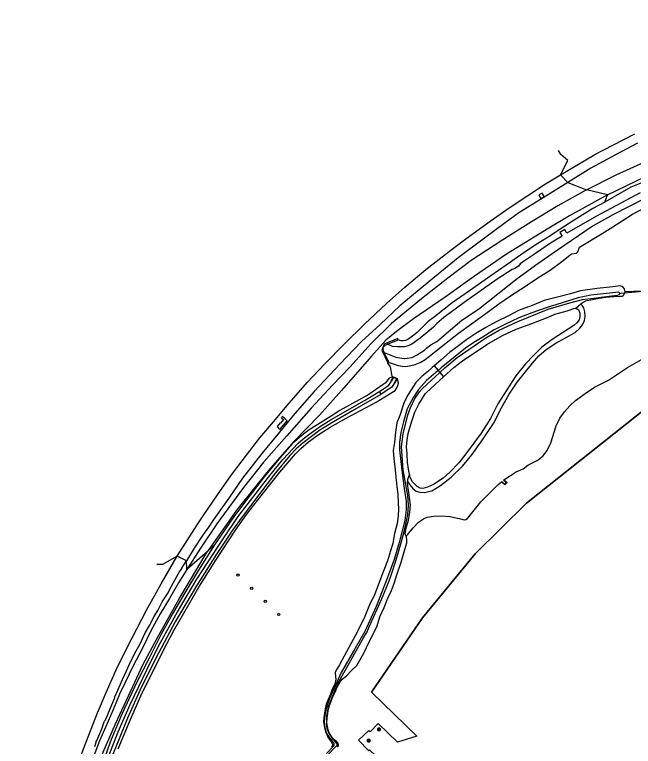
# Model space of a CAD drawing. Extents: x 156141 to 158132, y 385651 to 388399.
# Drawn here: x 156173.8 to 156436.6, y 387960.7 to 388271.6 of the extents above; entities that cross this region are included whole.
import ezdxf

# ---------------------------------------------------------------- set-up
doc = ezdxf.new("R2010")
doc.units = 0
for name, color, linetype in [('IMGEO_Berm_groen', 7, 'Continuous'), ('IMGEO_Boom', 7, 'Continuous'), ('IMGEO_Duiker', 7, 'Continuous'), ('IMGEO_Greppel_droge_sloot', 7, 'Continuous'), ('IMGEO_Groenvoorziening', 7, 'Continuous'), ('IMGEO_Kademuur', 7, 'Continuous'), ('IMGEO_Kast', 7, 'Continuous'), ('IMGEO_Muur', 7, 'Continuous'), ('IMGEO_Oever', 7, 'Continuous'), ('IMGEO_Reclamebord', 7, 'Continuous'), ('IMGEO_Rijbaan_autosnelweg', 7, 'Continuous'), ('IMGEO_Rijbaan_lokaal_onverhard', 7, 'Continuous'), ('IMGEO_Stuw', 7, 'Continuous'), ('IMGEO_Terreindeel_onvherhard', 7, 'Continuous'), ('IMGEO_Waterloop', 7, 'Continuous')]:
    doc.layers.add(name, color=color, linetype=linetype)

msp = doc.modelspace()

# ---------------------------------------------------------------- linework, layer by layer
at = {"layer": 'IMGEO_Berm_groen'}
for points in [[(156416.73, 388197.09), (156429.3, 388203.53), (156441.24, 388208.98), (156451.46, 388213.77), (156464.72, 388219.28), (156475.31, 388223.07), (156490.65, 388228.49), (156503.59, 388232.8), (156521.08, 388237.39), (156538.42, 388241.87), (156555.56, 388246.56), (156574.22, 388251.34), (156589.52, 388255.23), (156607.18, 388260.12), (156624.65, 388265.13), (156639.07, 388268.7), (156650.46, 388271.6)], [(156425.68, 388195.02), (156442.12, 388202.94), (156463.56, 388212.21), (156483.18, 388219.98), (156503.33, 388226.88), (156516.8, 388230.92), (156534.45, 388235.45), (156556.77, 388241.58), (156576.05, 388246.52), (156595.73, 388252.46), (156611.08, 388257.23), (156627.24, 388261.48), (156641.56, 388265.05), (156659.81, 388269.14)], [(156438.4, 388216.93), (156429.08, 388212.07), (156418.59, 388206.29), (156408.83, 388200.32)], [(156405.67, 388203.52), (156408.83, 388200.32)], [(156408.83, 388200.32), (156397.25, 388193.04), (156388.06, 388187.4), (156382.14, 388183.18), (156373.36, 388176.68), (156362.18, 388168.25), (156350.65, 388158.82), (156337.5, 388147.82), (156329.05, 388139.94), (156321.22, 388132.68), (156311.92, 388123.09), (156301.11, 388111.45), (156292.89, 388102.07), (156286.3, 388094.11), (156278.9, 388085.06), (156270.68, 388074.58), (156265.08, 388066.62), (156258.51, 388057.24), (156256.19, 388053.86), (156253.63, 388050.28), (156250.16, 388044.92), (156246.87, 388039.48)], [(156408.83, 388200.32), (156416.73, 388197.09)], [(156439.87, 388199.97), (156435.61, 388198.23), (156431.85, 388196.14), (156424.54, 388191.96)], [(156416.73, 388197.09), (156404.5, 388190.37), (156393.36, 388183.53), (156380.85, 388175.65), (156367.69, 388167.1), (156357.8, 388159.61), (156346.66, 388150.81), (156333.97, 388140.3), (156325.35, 388131.84), (156316.21, 388121.8), (156308.89, 388114.19), (156299.86, 388104.38), (156289.39, 388092.6), (156279.74, 388081.59), (156271.11, 388070.61), (156261.34, 388057.42), (156259.78, 388055.26), (156252.74, 388044.83), (156247.02, 388035.81)], [(156397.89, 388195.77), (156396.47, 388194.96), (156397.32, 388193.48), (156398.73, 388194.29), (156397.89, 388195.77)], [(156425.68, 388195.02), (156409.48, 388186.13), (156400.76, 388180.85), (156382.71, 388169.79), (156369.17, 388160.46), (156356.76, 388151.51), (156343.28, 388142.33), (156335.98, 388136.94), (156331.46, 388133.22), (156325.49, 388126.45), (156312.69, 388111.83), (156303.38, 388101.4), (156292.5, 388090.18), (156281.48, 388077.77), (156268.29, 388061.24), (156255.67, 388043.3)], [(156424.54, 388191.96), (156425.68, 388195.02)], [(156424.54, 388191.96), (156419.39, 388189.29), (156412.59, 388185), (156405.95, 388180.76), (156401.61, 388177.73), (156396.01, 388174.36), (156390.73, 388170.83), (156386, 388167.53), (156384.95, 388166.68), (156382.6, 388165.11), (156376.15, 388160.59), (156367.05, 388154.17), (156359.72, 388149.15), (156352.18, 388143.21), (156349.51, 388141.18), (156347.79, 388139.49), (156344.78, 388136.54), (156342.86, 388134.99), (156340.89, 388133.62), (156339.8, 388133.2), (156338.85, 388133.03), (156338.04, 388133.04), (156336.77, 388133.46)], [(156334.63, 388117.55), (156334.26, 388117.98), (156333.47, 388121.91), (156332.38, 388123.5)], [(156334.63, 388117.55), (156333.57, 388117.42), (156332.95, 388117.13), (156332.41, 388116.47), (156331.26, 388114.99), (156330.38, 388114.4), (156324.32, 388110.14), (156317.36, 388106.32), (156312.04, 388103.34), (156308.23, 388101), (156303.8, 388098.21), (156299.01, 388095.11), (156295.78, 388092.7), (156291.74, 388089.17), (156287.61, 388084.49), (156279.88, 388075.15), (156272.89, 388066.14), (156266.56, 388057.69), (156258.78, 388046.28)], [(156285.38, 388096.58), (156286.01, 388096.06), (156285.89, 388095.92), (156286.52, 388095.31), (156289.63, 388099.06), (156288.43, 388100.07), (156287.52, 388100.77), (156287.14, 388100.32), (156288.01, 388099.57), (156286.76, 388098.04), (156286.67, 388098.12), (156285.38, 388096.58)], [(156258.78, 388046.28), (156251.9, 388035.59), (156246.15, 388025.89), (156240.92, 388016.92), (156235.93, 388008.07), (156230.92, 387998.18), (156225.71, 387988), (156219.54, 387974.6), (156214.83, 387963.56), (156209.87, 387949.85), (156206.44, 387940.23), (156206.42, 387939.89), (156206.37, 387939.37), (156206.56, 387938.88)], [(156255.67, 388043.3), (156258.78, 388046.28)], [(156246.87, 388039.48), (156242.9, 388041.44)], [(156207.87, 387960.56), (156208.43, 387962.46), (156208.45, 387962.78), (156208.72, 387963.11), (156210.81, 387968.17), (156211.91, 387971.06), (156212.07, 387971.43), (156212.27, 387971.71), (156213.18, 387973.54), (156214.76, 387977.33), (156216.22, 387980.99), (156216.35, 387981.42), (156216.4, 387981.7), (156217.68, 387984.52), (156219.71, 387989.04), (156221.37, 387992.69), (156222.48, 387995.27), (156224.96, 388000.26), (156227.11, 388004.18), (156229.3, 388008.89), (156231.09, 388012.08), (156233.14, 388015.91), (156234.64, 388018.44), (156236.56, 388022.07), (156239.03, 388025.92), (156239.62, 388027.19), (156241.36, 388030.31), (156243.57, 388034.36), (156244.83, 388036.3), (156244.94, 388036.47), (156245.03, 388036.62), (156246.87, 388039.48)], [(156247.02, 388035.81), (156246.87, 388039.48)]]:
    msp.add_lwpolyline(points, dxfattribs=at)
at = {"layer": 'IMGEO_Boom'}
for centre in [(156268.74, 388033.47), (156274.54, 388027.86), (156280.3, 388022.27), (156285.95, 388016.7)]:
    msp.add_circle(centre, 0.489, dxfattribs=at)
at = {"layer": 'IMGEO_Duiker'}
msp.add_lwpolyline([(156442.04, 388154.04), (156441.67, 388154.05), (156440.68, 388153.92), (156431.24, 388153.05), (156430.89, 388153.02)], dxfattribs=at)
at = {"layer": 'IMGEO_Greppel_droge_sloot'}
for points in [[(156354.41, 388119.59), (156356.51, 388121.54), (156361.84, 388125.84), (156373.96, 388134.23), (156379.41, 388137.4), (156387.58, 388141.24), (156400.51, 388146.47), (156409.61, 388149.14), (156415.02, 388150.58), (156419.72, 388151.11), (156426.2, 388152), (156429.86, 388152.39), (156430.62, 388152.74), (156430.89, 388153.02), (156430.76, 388153.36), (156430.44, 388153.73), (156418.62, 388152.42), (156413.25, 388151.24), (156399.61, 388147.03), (156393.46, 388144.92), (156388.04, 388142.71), (156382, 388139.97), (156377.46, 388137.64), (156372.36, 388134.44), (156368.85, 388132.34), (156365.38, 388129.83), (156360.95, 388126.38), (156354.96, 388121.5), (156353.7, 388120.41)], [(156353.7, 388120.41), (156348.76, 388116.12), (156345.43, 388112.24), (156343.22, 388109.12), (156340.62, 388104.11), (156339.01, 388098.59), (156337.82, 388094), (156337.33, 388089.96), (156337.27, 388086.63), (156338.25, 388078.04), (156339.27, 388070.19), (156340.19, 388064.69), (156340.21, 388061.2), (156339.63, 388056.64), (156337.22, 388047.36), (156335.02, 388040.07), (156332.28, 388032.41), (156327.35, 388020.09), (156322.64, 388009.47), (156318.35, 388002.1), (156312.58, 387992.08), (156307.57, 387981.02), (156306.26, 387977.27), (156305.77, 387974.79), (156305.49, 387972.46)], [(156307.06, 387977.34), (156311.18, 387987.4), (156315.48, 387995.16), (156322.21, 388007.13), (156323.53, 388009.31), (156324.49, 388011.49), (156329.6, 388023.01), (156332.93, 388031.04), (156333.78, 388033.41), (156335.86, 388039.91), (156338.14, 388047.75), (156339.56, 388053.17), (156340.82, 388059.05), (156341.18, 388063.18), (156340.81, 388067.29), (156338.92, 388078.14), (156338.21, 388087.9), (156338.84, 388093.51), (156340.87, 388101.61), (156341.94, 388104.49), (156343.72, 388108.18), (156345.87, 388111.35), (156347.03, 388112.75), (156354.41, 388119.59)], [(156353.7, 388120.41), (156354.41, 388119.59)], [(156308.39, 387963.33), (156309.42, 387961.94)], [(156310.75, 387961.88), (156308.56, 387964.37)], [(156306.18, 387956.32), (156310.89, 387961.17)], [(156309.39, 387960.96), (156306.3, 387957.63)]]:
    msp.add_lwpolyline(points, dxfattribs=at)
for centre, radius, start, end in [((156327.36, 387971.72), 21.07, 164.5181, 181.1806), ((156316.19, 387970.84), 10.82, 171.3895, 223.9294), ((156315.96, 387970.62), 9.68, 176.0591, 220.1478), ((156308.95, 387961.46), 0.668, 311.336, 45.1392), ((156309.89, 387961.35), 1.01, 349.8041, 31.6306)]:
    msp.add_arc(centre, radius, start, end, dxfattribs=at)
at = {"layer": 'IMGEO_Groenvoorziening'}
for points in [[(156332.86, 388123.72), (156336.74, 388122.57), (156338.45, 388122.25), (156340.02, 388122.15), (156342.08, 388122.45), (156343.99, 388122.97), (156346.09, 388123.74), (156348.23, 388124.99), (156349.99, 388126.43), (156352.89, 388128.7), (156358.46, 388133.2), (156362.44, 388136.2), (156367.92, 388140.16), (156374.52, 388145.07), (156379.47, 388148.73), (156384.51, 388152.12), (156390.81, 388156.19), (156396.03, 388159.69), (156401.25, 388163.02), (156406.22, 388166.69), (156410.33, 388169.97), (156411.51, 388170.16), (156412.52, 388170.29), (156413.01, 388170.84), (156413.43, 388171.89), (156413.74, 388172.73), (156423.43, 388178.6), (156427.95, 388181.36), (156436.32, 388186.85), (156444.07, 388190.92)], [(156433.11, 388153.81), (156432.92, 388155.13), (156432.21, 388155.99), (156431.2, 388156.4), (156427.98, 388155.89), (156421.27, 388155.2), (156414.14, 388154.17), (156409.93, 388153.01), (156404.93, 388151.74), (156398.77, 388150.08), (156393.6, 388148.05), (156387.92, 388145.9), (156383.67, 388143.66), (156378.31, 388141.09), (156374, 388138.69), (156369.74, 388136.06), (156365.93, 388133.57), (156362.4, 388130.93), (156358.53, 388127.96), (156354.84, 388124.79), (156352.02, 388122.33)], [(156433.11, 388153.81), (156432.64, 388152.73), (156431.84, 388151.8), (156430.84, 388151.79), (156428.37, 388151.67), (156425.01, 388151.44), (156422.12, 388151.04), (156419.27, 388150.35), (156416.31, 388149.83), (156414.98, 388149.14), (156414.3, 388148.53)], [(156440.18, 388154.05), (156433.11, 388153.81)], [(156340.69, 388073.23), (156341.64, 388071.73), (156343, 388070.23), (156344.4, 388069.16), (156345.93, 388068.62), (156347.83, 388068.49), (156350.99, 388069.21), (156354.71, 388071.48), (156359.3, 388075.03), (156364.08, 388079.79), (156368.03, 388084.49), (156372.57, 388090.94), (156377.18, 388097.82), (156380.77, 388104.83), (156383.92, 388110.33), (156387.29, 388115.4), (156393.82, 388123.48), (156396.5, 388126.61), (156399.58, 388129.25), (156403.68, 388131.99), (156411.87, 388136.55), (156413.87, 388138.39), (156415.11, 388139.84), (156415.88, 388141.58), (156416.2, 388143.35), (156416.09, 388145.32), (156415.61, 388147.03), (156415.06, 388147.89), (156414.3, 388148.53)], [(156412.16, 388146.73), (156412.8, 388146.6), (156413.44, 388145.95), (156413.93, 388144.76), (156413.96, 388143.27), (156413.67, 388141.97), (156412.65, 388140.65), (156411.39, 388139.52), (156402.12, 388133.61), (156397.76, 388130.35), (156394.2, 388126.81), (156390.87, 388123.17), (156386.75, 388118.12), (156379.11, 388106.18), (156375.95, 388099.96), (156372.05, 388093.7), (156365.54, 388084.96), (156362.58, 388081.19), (156358.7, 388077.18), (156355.83, 388074.64), (156351.75, 388071.97), (156349.21, 388070.78), (156347.28, 388070.26), (156346.09, 388070.41), (156344.83, 388071.06), (156342.84, 388073.12), (156341.85, 388074.85), (156341.5, 388076.4)], [(156356.06, 388117.71), (156360.35, 388121.66), (156364.13, 388124.45), (156374.47, 388131.47), (156381.13, 388135.26), (156386.86, 388137.98), (156393.52, 388140.39), (156400.45, 388143.05), (156403.3, 388144.27), (156408.59, 388145.68), (156411.82, 388146.8), (156412.16, 388146.73)], [(156414.3, 388148.53), (156413.38, 388147.7), (156412.16, 388146.73)], [(156486.55, 388133.87), (156486.37, 388134.18), (156451.68, 388111.98), (156391.31, 388063.96), (156369.43, 388042.53), (156347.08, 388015.24), (156325.44, 387983.67), (156344.7, 387965.06), (156336.42, 387962.51), (156328.32, 387970.39), (156324.89, 387966.79), (156324.27, 387967.4), (156319.96, 387963.24), (156324.19, 387958.87), (156324.58, 387959.24), (156337.15, 387947.25)], [(156381.56, 388073.97), (156386.87, 388077.35), (156389.84, 388078.62), (156391.86, 388080.16), (156395.81, 388082.19), (156398.14, 388084.05), (156400.03, 388086.42), (156401.61, 388089.66), (156403.84, 388096.82), (156405.44, 388100.09), (156407.38, 388102.8), (156409.65, 388105.4), (156412.12, 388107.64), (156416.12, 388110.61), (156420.21, 388113.34), (156426.1, 388116.32), (156434.17, 388121.59), (156441.14, 388125.58)], [(156352.02, 388122.33), (156351.18, 388121.6), (156349.31, 388119.93), (156346.74, 388117.87), (156344.29, 388115.29), (156342.26, 388112.23), (156340.75, 388109.77), (156339.12, 388106.46), (156337.42, 388101.32), (156336.25, 388098.08), (156335.63, 388094.23), (156335.12, 388089.85), (156334.64, 388086.36), (156334.89, 388082.85), (156335.32, 388079.52), (156335.74, 388075.18), (156336.14, 388070.97), (156336.63, 388067.88), (156336.73, 388064.06), (156336.84, 388061.64), (156336.73, 388058.61), (156336.29, 388055.32), (156335.26, 388051.18), (156334.43, 388046.89), (156333.43, 388043.78), (156332.16, 388039.55), (156329.65, 388033.03), (156326.5, 388024.63), (156324.9, 388021.56), (156322.59, 388015.82), (156319.43, 388009.41), (156316.62, 388004.27), (156312.91, 387997.37), (156311.83, 387995.37), (156310.7, 387993.51), (156310.1, 387992.54), (156310.03, 387991.84), (156310.29, 387988.99), (156310.15, 387988.44), (156309.64, 387986.84), (156308.77, 387984.98), (156307.94, 387982.82), (156307.06, 387980.51), (156306.19, 387978.6), (156305.68, 387976.68), (156305.39, 387974.81), (156305.21, 387972.97), (156305.09, 387971.13), (156305.32, 387969.42), (156305.62, 387968.02), (156305.95, 387966.8), (156306.38, 387965.67), (156306.92, 387964.56), (156307.63, 387963.54), (156308.32, 387962.55), (156308.91, 387961.65), (156308.83, 387961.03), (156308.46, 387960.31)], [(156217.79, 387959.66), (156222.89, 387971.82), (156227.38, 387982.1), (156236.89, 388001.23), (156241.46, 388009.96), (156252.1, 388028.34), (156259.28, 388039.79), (156267.68, 388052.47), (156272.36, 388059.16), (156281.65, 388071.09), (156286.55, 388077.23), (156293.16, 388084.93), (156295.4, 388087.22), (156298.63, 388090.06), (156303.21, 388093.36), (156307.86, 388096.37), (156314.6, 388100.19), (156327.39, 388106.99), (156332.98, 388110.27), (156335.45, 388111.94), (156336.21, 388113.06), (156336.62, 388113.94), (156336.82, 388114.99), (156336.74, 388115.66), (156336.26, 388117)], [(156341.5, 388076.4), (156341.22, 388077.66), (156340.77, 388081.25), (156340.58, 388084.95), (156340.3, 388087.99), (156340.55, 388090.89), (156340.93, 388093.6), (156342.21, 388098.01), (156343.8, 388102.65), (156345.57, 388106.11), (156348.22, 388110.42), (156348.84, 388111.09), (156356.06, 388117.71)], [(156341.5, 388076.4), (156341.13, 388075.17), (156340.77, 388073.96), (156340.69, 388073.23)], [(156340.69, 388073.23), (156340.64, 388072.73), (156340.72, 388071.22), (156341.13, 388068.63), (156341.49, 388066.42), (156341.91, 388063.26), (156341.55, 388060.24), (156340.96, 388056.7), (156339.85, 388052.87), (156339.56, 388051.02), (156340.13, 388049.92)], [(156340.13, 388049.92), (156340.65, 388050.53), (156343.07, 388053.58), (156345.32, 388055.88), (156347.46, 388057.31), (156349.01, 388057.99), (156351.9, 388058.54), (156355.02, 388058.58), (156358.89, 388058.38), (156363.18, 388057.29), (156364.81, 388056.99), (156365.53, 388057.13), (156366.2, 388057.54), (156371.88, 388064.51), (156379.22, 388071.9), (156380.68, 388073.02)], [(156311.05, 387960.35), (156311.36, 387961.1), (156311.28, 387961.97), (156310.51, 387962.73), (156309.16, 387963.87), (156308.19, 387965.22), (156307.46, 387966.38), (156306.97, 387967.65), (156306.69, 387969.08), (156306.44, 387970.73), (156306.65, 387972.76), (156306.9, 387974.46), (156307.06, 387975.98), (156307.64, 387977.99), (156308.17, 387979.42), (156308.73, 387981.18), (156309.86, 387983.43), (156311.02, 387986.06), (156312.14, 387988.1), (156312.98, 387989.24), (156314.8, 387990.67), (156316.94, 387992.96), (156319.22, 387994.96), (156322.12, 388000.23), (156324.46, 388005.02), (156325.82, 388007.82), (156327.81, 388011.87), (156328.91, 388015.72), (156330.8, 388019.73), (156332.42, 388023.65), (156333.87, 388026.85), (156335.17, 388030.25), (156336.18, 388033.61), (156338, 388038.88), (156339.33, 388043.34), (156340, 388045.74), (156340.4, 388047.21), (156340.47, 388048.57), (156340.32, 388049.54), (156340.13, 388049.92)]]:
    msp.add_lwpolyline(points, dxfattribs=at)
at = {"layer": 'IMGEO_Kademuur'}
for points in [[(156333.97, 388115.84), (156333.79, 388115.93), (156334.63, 388117.55)], [(156335.18, 388115.13), (156336.01, 388116.91), (156334.77, 388117.44), (156333.97, 388115.84)], [(156334.63, 388117.55), (156334.71, 388117.69), (156336.26, 388117)], [(156336.26, 388117), (156335.36, 388115.04), (156335.18, 388115.13)]]:
    msp.add_lwpolyline(points, dxfattribs=at)
at = {"layer": 'IMGEO_Kast'}
for p, q in [((156328.12, 387967.41), (156328.12, 387968.26)), ((156328.12, 387968.26), (156328.12, 387967.41)), ((156328.19, 387968.34), (156329.03, 387968.34)), ((156329.03, 387968.34), (156328.19, 387968.34)), ((156329.04, 387967.34), (156328.2, 387967.34)), ((156328.2, 387967.34), (156329.04, 387967.34)), ((156329.12, 387968.27), (156329.12, 387967.42)), ((156329.12, 387967.42), (156329.12, 387968.27))]:
    msp.add_line(p, q, dxfattribs=at)
for points in [[(156328.31, 387968.13), (156328.91, 387968.13), (156328.91, 387968.04), (156328.31, 387968.04), (156328.31, 387968.13)], [(156328.31, 387967.96), (156328.91, 387967.96), (156328.91, 387967.47), (156328.31, 387967.47), (156328.31, 387967.96)]]:
    msp.add_lwpolyline(points, dxfattribs=at)
msp.add_circle((156328.39, 387967.8), 0.0377, dxfattribs=at)
for centre, start, end in [((156328.19, 387968.26), 92.4484, 184.2845), ((156328.19, 387968.26), 92.4484, 184.2845), ((156328.19, 387967.42), 182.4484, 274.2845), ((156328.19, 387967.42), 182.4484, 274.2845), ((156329.04, 387968.26), 2.4484, 94.2845), ((156329.04, 387968.26), 2.4484, 94.2845), ((156329.04, 387967.42), 272.4484, 4.2845), ((156329.04, 387967.42), 272.4484, 4.2845)]:
    msp.add_arc(centre, 0.0779, start, end, dxfattribs=at)
at = {"layer": 'IMGEO_Muur'}
for points in [[(156344.7, 387965.06), (156325.44, 387983.67), (156347.08, 388015.24), (156369.43, 388042.53), (156391.31, 388063.96), (156451.68, 388111.98), (156486.37, 388134.18), (156486.55, 388133.87)], [(156336.77, 388133.46), (156336.58, 388133.92), (156330.78, 388131.59), (156330.36, 388130.49), (156329.78, 388128.97), (156332.33, 388123.6), (156332.38, 388123.5)], [(156332.21, 388131.63), (156336.77, 388133.46)], [(156330.81, 388127.97), (156330.32, 388129), (156330.54, 388129.56), (156330.27, 388129.7), (156330.78, 388131.04), (156331.06, 388130.93), (156331.17, 388131.21), (156332.21, 388131.63)], [(156332.86, 388123.72), (156330.81, 388127.97)], [(156332.38, 388123.5), (156332.86, 388123.72)], [(156380.68, 388073.02), (156380.82, 388073.16), (156382.02, 388072.01), (156382.69, 388072.72), (156381.43, 388073.81), (156381.56, 388073.97)], [(156381.56, 388073.97), (156382.98, 388072.74), (156382.03, 388071.73), (156380.68, 388073.02)]]:
    msp.add_lwpolyline(points, dxfattribs=at)
at = {"layer": 'IMGEO_Oever'}
for points in [[(156352.02, 388122.33), (156353.7, 388120.41)], [(156354.41, 388119.59), (156356.06, 388117.71)]]:
    msp.add_lwpolyline(points, dxfattribs=at)
at = {"layer": 'IMGEO_Reclamebord'}
for p, q in [((156323.76, 387962.76), (156323.76, 387963.55)), ((156323.76, 387963.55), (156323.76, 387962.76)), ((156323.86, 387963.65), (156324.65, 387963.65)), ((156324.65, 387963.65), (156323.86, 387963.65)), ((156324.65, 387962.66), (156323.86, 387962.66)), ((156323.86, 387962.66), (156324.65, 387962.66)), ((156324.75, 387963.55), (156324.75, 387962.76)), ((156324.75, 387962.76), (156324.75, 387963.55))]:
    msp.add_line(p, q, dxfattribs=at)
for points in [[(156323.86, 387963.39), (156324.65, 387963.39), (156324.65, 387962.92), (156323.86, 387962.92), (156323.86, 387963.39)], [(156323.93, 387963.32), (156323.93, 387962.99), (156324.58, 387962.99), (156324.58, 387963.32), (156323.93, 387963.32)]]:
    msp.add_lwpolyline(points, dxfattribs=at)
for centre, start, end in [((156323.86, 387963.55), 90, 180), ((156323.86, 387963.55), 90, 180), ((156323.86, 387962.76), 180, 270), ((156323.86, 387962.76), 180, 270), ((156324.65, 387963.55), 0, 90), ((156324.65, 387963.55), 360, 90), ((156324.65, 387962.76), 270, 0), ((156324.65, 387962.76), 270, 0)]:
    msp.add_arc(centre, 0.1, start, end, dxfattribs=at)
at = {"layer": 'IMGEO_Rijbaan_autosnelweg'}
for points in [[(156405.67, 388203.52), (156412.59, 388207.68), (156420.25, 388212.13), (156427.86, 388216.15), (156437.33, 388221.01)], [(156405.67, 388203.52), (156408.84, 388209.68), (156405.81, 388212.1), (156404.79, 388213.91)], [(156242.9, 388041.44), (156251.39, 388054.73), (156253.66, 388058.15), (156260.25, 388067.99), (156266.43, 388076.56), (156272.37, 388084.45), (156278.04, 388091.76), (156283.77, 388098.63), (156289.56, 388105.47), (156298.16, 388115.27), (156305.65, 388123.26), (156313.81, 388131.52), (156322.62, 388140.23), (156331.82, 388148.85), (156339.57, 388155.79), (156348.53, 388163.24), (156358.49, 388171.14), (156364.96, 388175.85), (156368.55, 388178.55), (156375.78, 388183.77), (156383.84, 388189.45), (156399.38, 388199.68), (156405.67, 388203.52)], [(156173.85, 387824.7), (156174.39, 387833.9), (156175.13, 387842.77), (156176.09, 387851.75), (156177.32, 387861.08), (156179.23, 387873.19), (156181.33, 387884.1), (156183.39, 387893.79), (156186.46, 387906.55), (156189.29, 387917.22), (156192.04, 387927.03), (156195.34, 387937.73), (156198.94, 387948.4), (156203.36, 387960.37), (156209.11, 387974.98), (156212.75, 387983.6), (156217.58, 387994.41), (156223.82, 388006.82), (156229.84, 388018.54), (156236.1, 388029.76), (156242.9, 388041.44)], [(156242.9, 388041.44), (156236.62, 388037.97), (156234.28, 388037.9)]]:
    msp.add_lwpolyline(points, dxfattribs=at)
at = {"layer": 'IMGEO_Rijbaan_lokaal_onverhard'}
for points in [[(156201.93, 387940.49), (156205.63, 387939.6), (156211.44, 387958.16), (156216.7, 387970.3), (156222.22, 387982.19), (156228.38, 387995.55), (156235.13, 388007.94), (156243.68, 388023.42), (156255.67, 388043.3)], [(156255.67, 388043.3), (156247.02, 388035.81)], [(156247.02, 388035.81), (156243.43, 388030.13), (156239.57, 388023.51), (156235.72, 388016.92), (156231.83, 388009.97), (156228.05, 388002.1), (156224.2, 387994.95), (156220.83, 387987.82), (156218.36, 387982.78), (156215.51, 387975.97), (156212.53, 387969.12), (156209.95, 387962.96), (156208.28, 387958.94), (156206.05, 387952.76), (156204.32, 387947.55), (156202.45, 387942.31), (156201.93, 387940.49)]]:
    msp.add_lwpolyline(points, dxfattribs=at)
at = {"layer": 'IMGEO_Stuw'}
msp.add_lwpolyline([(156329.5, 388110.38), (156328.75, 388111.52)], dxfattribs=at)
at = {"layer": 'IMGEO_Terreindeel_onvherhard'}
msp.add_lwpolyline([(156425.68, 388195.02), (156416.73, 388197.09)], dxfattribs=at)
at = {"layer": 'IMGEO_Waterloop'}
for points in [[(156439.55, 388195.87), (156420.92, 388185.95), (156408.41, 388178.73), (156407.59, 388180.26), (156405.46, 388179.03), (156406.41, 388177.42), (156401.49, 388174.52), (156395.15, 388170.08), (156389.51, 388166.41), (156388.57, 388165.65), (156387.79, 388164.74), (156386.28, 388163.7), (156385.13, 388163.27), (156378.83, 388159.15), (156364.74, 388149.31), (156356.11, 388142.97), (156353.2, 388140.36), (156351.78, 388138.84), (156348.54, 388136.08), (156346.05, 388134.06), (156342.54, 388131.51), (156341.05, 388130.85), (156339.43, 388130.41), (156336.5, 388130.5), (156334.36, 388130.52), (156332.21, 388131.63)], [(156330.81, 388127.97), (156335.77, 388126.09), (156338.29, 388125.63), (156339.42, 388125.5), (156339.58, 388125.49), (156340.62, 388125.56), (156342.68, 388125.96), (156344.58, 388126.86), (156347.97, 388129.02), (156348.39, 388129.39), (156348.74, 388129.86), (156350.64, 388131.33), (156353.13, 388132.71), (156363.86, 388141.8), (156370.94, 388146.49), (156387.23, 388159.42), (156396.01, 388165.81), (156402.18, 388170.14), (156418.79, 388181.38), (156428.08, 388186.72), (156441.62, 388193.63)], [(156328.75, 388111.52), (156332.78, 388114.12), (156333.97, 388115.84)], [(156335.18, 388115.13), (156334, 388113.34), (156329.5, 388110.38)], [(156211.08, 387949.44), (156217.88, 387966.88), (156222.91, 387978.42), (156230.09, 387993.4), (156235, 388003.18), (156243.01, 388017.83), (156251.27, 388031.77), (156262.48, 388048.9), (156268.83, 388058.3), (156281.65, 388075), (156287.78, 388082.59), (156294.21, 388089.45), (156296.39, 388091.33), (156299.77, 388093.92), (156303.81, 388096.72), (156308.36, 388099.63), (156322.44, 388107.67), (156328.54, 388111.38), (156328.75, 388111.52)], [(156329.5, 388110.38), (156329.32, 388110.25), (156317.37, 388103.23), (156309.22, 388098.57), (156303.44, 388095.05), (156296.34, 388089.7), (156293.47, 388087.04), (156290.77, 388084.29), (156284.7, 388076.85), (156270.49, 388058.23), (156266.32, 388052.57), (156259.57, 388042.36), (156251.06, 388028.88), (156242.04, 388013.52), (156234.88, 388000.21), (156227.6, 387985.62), (156221.79, 387972.61), (156218.18, 387963.93), (156212.99, 387950.93)], [(156329.5, 388110.38), (156328.75, 388111.52)]]:
    msp.add_lwpolyline(points, dxfattribs=at)

doc.saveas('drawing.dxf')
